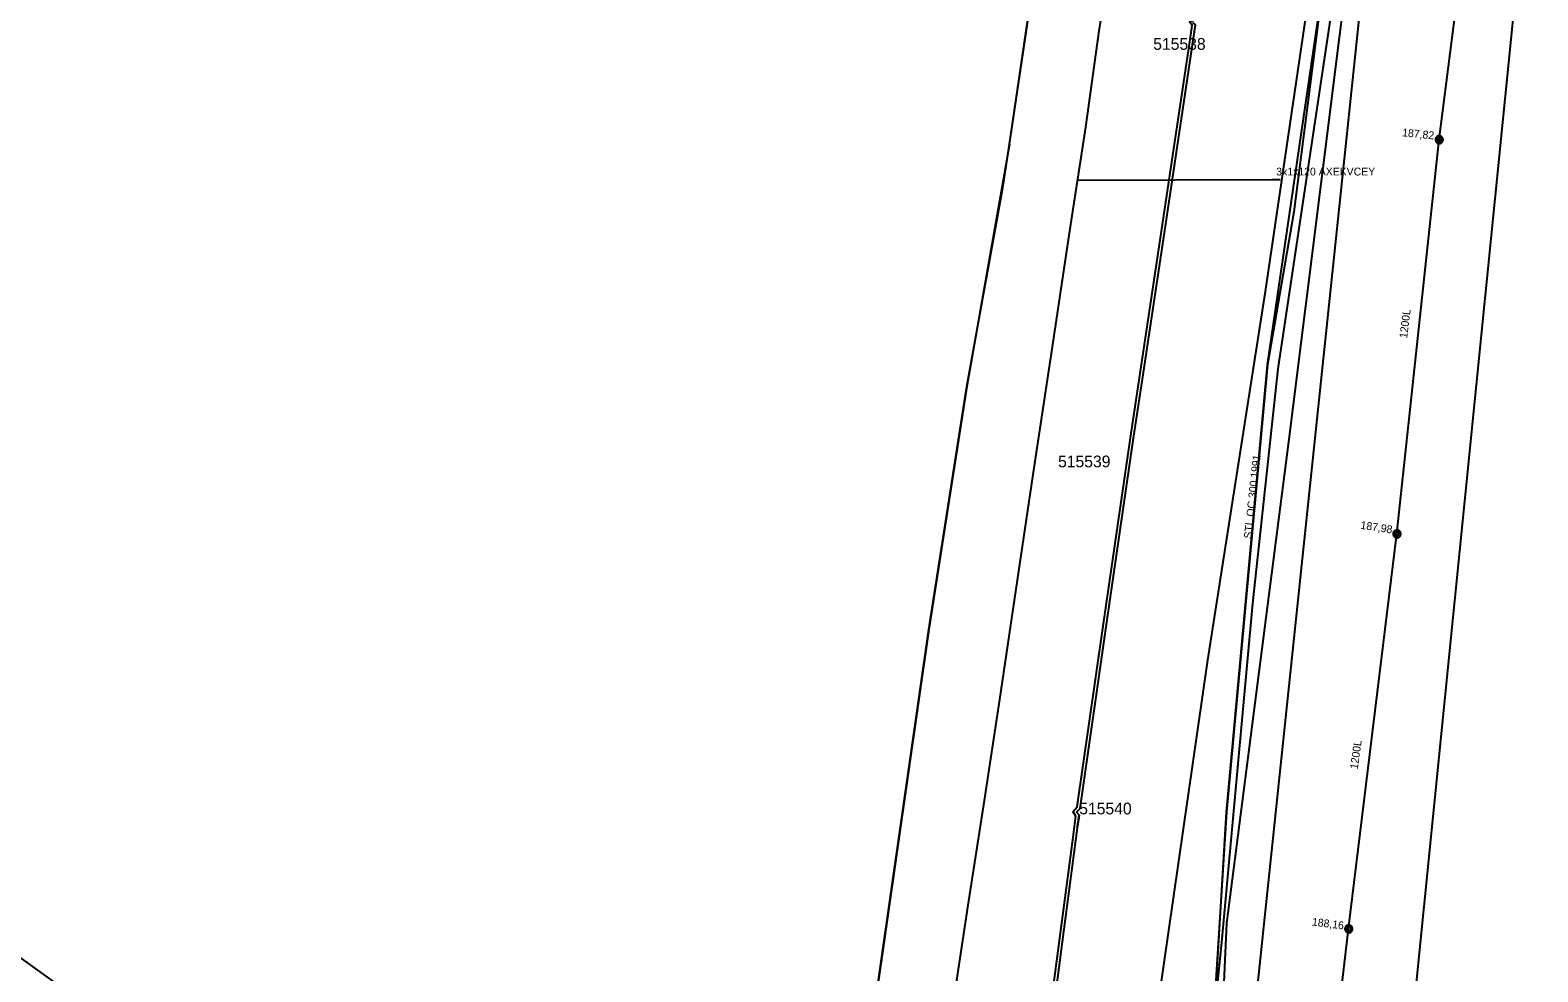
# Model space of a CAD drawing. Extents: x -746464 to -745690, y -1051581 to -1049993.
# Drawn here: x -745980.2 to -745787.6, y -1050780.4 to -1050660.1 of the extents above; entities that cross this region are included whole.
import ezdxf

# ---------------------------------------------------------------- set-up
doc = ezdxf.new("R2010")
doc.units = 0
for name, color, linetype in [('04_CETIN_neprovozovane', 7, 'Continuous'), ('04_CETIN_radiove site', 7, 'Continuous'), ('04_CETIN_sdelovaci_podzem', 7, 'Continuous'), ('45_Eltodo_popisy', 7, 'Continuous'), ('45_Eltodo_vedeni_NN_zemni', 7, 'Continuous'), ('48_Prazs_plynarenska_STL', 7, 'Continuous'), ('48_Prazs_plynarenska_STL_popisy', 7, 'Continuous'), ('51_PVaK_kanal_jednotna_overena poloha_rad', 7, 'Continuous'), ('51_PVaK_kanal_objekty', 7, 'Continuous'), ('51_PVaK_kanal_popisy', 7, 'Continuous'), ('51_PVaK_vodovod_NEPROVOZUJE PVK_neoverene poloha', 7, 'Continuous'), ('55_PREdi_NN', 7, 'Continuous'), ('55_PREdi_VN', 7, 'Continuous'), ('55_PREdi_VN_popisy', 7, 'Continuous'), ('55_PREdi_ZRUSENE_elektro', 7, 'Continuous')]:
    doc.layers.add(name, color=color, linetype=linetype)

msp = doc.modelspace()

# ---------------------------------------------------------------- linework, layer by layer
at = {"layer": '04_CETIN_neprovozovane'}
for points in [[(-745819.43, -1050712.69), (-745808.61, -1050626.4), (-745802.43, -1050581.16)], [(-745824.99, -1050797.35), (-745808.46, -1050640.08), (-745805.54, -1050612.57), (-745804.51, -1050603.63)], [(-745827.33, -1050774.18), (-745819.43, -1050712.69)], [(-745828.07, -1050790.21), (-745827.33, -1050774.18)]]:
    msp.add_lwpolyline(points, dxfattribs=at)
at = {"layer": '04_CETIN_radiove site'}
msp.add_line((-745690.053, -1050986.801), (-746458.107, -1050437.909), dxfattribs=at)
at = {"layer": '04_CETIN_sdelovaci_podzem'}
msp.add_lwpolyline([(-745798.39, -1050529.48), (-745804.32, -1050569.6), (-745807.29, -1050589.25), (-745813.21, -1050629.8), (-745816.05, -1050649.15), (-745817.02, -1050656.79), (-745822.46, -1050693.51), (-745829.82, -1050740.58), (-745836.65, -1050788.06), (-745842.43, -1050837.27), (-745847.37, -1050897.12), (-745848.5, -1050936.02), (-745847.9, -1050962.15), (-745844.68, -1050963.44), (-745846.49, -1050987.64)], dxfattribs=at)
at = {"layer": '45_Eltodo_vedeni_NN_zemni'}
for points in [[(-745839.69, -1050712.5), (-745835.695, -1050685.83), (-745832.074, -1050661.654), (-745831.76, -1050659.558), (-745832.113, -1050659.097), (-745831.66, -1050658.902), (-745829.877, -1050647.146), (-745828.716, -1050639.486), (-745828.095, -1050635.39), (-745824.49, -1050611.62)], [(-745846.56, -1050759.99), (-745846.086, -1050759.508), (-745842.69, -1050736.032), (-745839.294, -1050712.559), (-745838.116, -1050704.691), (-745835.317, -1050686.004), (-745831.339, -1050659.449), (-745831.7, -1050659.16)], [(-745852.83, -1050807.58), (-745850.121, -1050787.015), (-745848.595, -1050775.437), (-745847.024, -1050763.51), (-745846.629, -1050760.51), (-745846.956, -1050759.935), (-745846.974, -1050759.9), (-745846.465, -1050759.331), (-745844.922, -1050748.669), (-745843.125, -1050736.245), (-745839.69, -1050712.5)], [(-745858.2, -1050861.33), (-745856.769, -1050847), (-745856.569, -1050845.01), (-745853.016, -1050809.441), (-745852.663, -1050809.048), (-745852.433, -1050807.632), (-745851.079, -1050797.35), (-745849.724, -1050787.067), (-745848.942, -1050781.131), (-745848.162, -1050775.212), (-745848.126, -1050774.94), (-745846.208, -1050760.38), (-745846.402, -1050761.821), (-745846.208, -1050760.38), (-745846.56, -1050759.99)]]:
    msp.add_lwpolyline(points, dxfattribs=at)
at = {"layer": '48_Prazs_plynarenska_STL'}
msp.add_lwpolyline([(-745812.77, -1050649.64), (-745820.81, -1050703.4), (-745824.07, -1050733.35), (-745827.98, -1050776.17), (-745830.403, -1050800.416)], dxfattribs=at)
at = {"layer": '51_PVaK_kanal_jednotna_overena poloha_rad'}
for p, q in [((-745800.24, -1050674.12), (-745793.76, -1050623.47)), ((-745805.64, -1050724.45), (-745800.24, -1050674.12)), ((-745811.8, -1050774.88), (-745805.64, -1050724.45)), ((-745816.96, -1050818.49), (-745811.8, -1050774.88))]:
    msp.add_line(p, q, dxfattribs=at)
at = {"layer": '51_PVaK_kanal_objekty'}
for points in [[(-745799.71, -1050674.13), (-745799.72, -1050674.08), (-745799.72, -1050674.03), (-745799.74, -1050673.98), (-745799.76, -1050673.93), (-745799.78, -1050673.88), (-745799.81, -1050673.84), (-745799.84, -1050673.8), (-745799.88, -1050673.76), (-745799.92, -1050673.73), (-745799.96, -1050673.7), (-745800.01, -1050673.68), (-745800.06, -1050673.66), (-745800.11, -1050673.64), (-745800.16, -1050673.64), (-745800.21, -1050673.63), (-745800.26, -1050673.64), (-745800.31, -1050673.64), (-745800.36, -1050673.66), (-745800.41, -1050673.68), (-745800.46, -1050673.7), (-745800.5, -1050673.73), (-745800.54, -1050673.76), (-745800.58, -1050673.8), (-745800.61, -1050673.84), (-745800.64, -1050673.88), (-745800.66, -1050673.93), (-745800.68, -1050673.98), (-745800.7, -1050674.03), (-745800.7, -1050674.08), (-745800.71, -1050674.13), (-745800.7, -1050674.18), (-745800.7, -1050674.23), (-745800.68, -1050674.28), (-745800.66, -1050674.33), (-745800.64, -1050674.38), (-745800.61, -1050674.42), (-745800.58, -1050674.46), (-745800.54, -1050674.5), (-745800.5, -1050674.53), (-745800.46, -1050674.56), (-745800.41, -1050674.58), (-745800.36, -1050674.6), (-745800.31, -1050674.62), (-745800.26, -1050674.62), (-745800.21, -1050674.63), (-745800.16, -1050674.62), (-745800.11, -1050674.62), (-745800.06, -1050674.6), (-745800.01, -1050674.58), (-745799.96, -1050674.56), (-745799.92, -1050674.53), (-745799.88, -1050674.5), (-745799.84, -1050674.46), (-745799.81, -1050674.42), (-745799.78, -1050674.38), (-745799.76, -1050674.33), (-745799.74, -1050674.28), (-745799.72, -1050674.23), (-745799.72, -1050674.18), (-745799.71, -1050674.13)], [(-745799.94, -1050674.12), (-745799.94, -1050674.09), (-745799.946, -1050674.06), (-745799.952, -1050674.03), (-745799.964, -1050674), (-745799.982, -1050673.97), (-745800, -1050673.946), (-745800.018, -1050673.922), (-745800.042, -1050673.898), (-745800.066, -1050673.88), (-745800.09, -1050673.862), (-745800.12, -1050673.844), (-745800.15, -1050673.832), (-745800.18, -1050673.826), (-745800.21, -1050673.82), (-745800.24, -1050673.82), (-745800.27, -1050673.82), (-745800.3, -1050673.826), (-745800.33, -1050673.832), (-745800.36, -1050673.844), (-745800.39, -1050673.862), (-745800.414, -1050673.88), (-745800.438, -1050673.898), (-745800.462, -1050673.922), (-745800.48, -1050673.946), (-745800.498, -1050673.97), (-745800.516, -1050674), (-745800.528, -1050674.03), (-745800.534, -1050674.06), (-745800.54, -1050674.09), (-745800.54, -1050674.12), (-745800.54, -1050674.15), (-745800.534, -1050674.18), (-745800.528, -1050674.21), (-745800.516, -1050674.24), (-745800.498, -1050674.27), (-745800.48, -1050674.294), (-745800.462, -1050674.318), (-745800.438, -1050674.342), (-745800.414, -1050674.36), (-745800.39, -1050674.378), (-745800.36, -1050674.396), (-745800.33, -1050674.408), (-745800.3, -1050674.414), (-745800.27, -1050674.42), (-745800.24, -1050674.42), (-745800.21, -1050674.42), (-745800.18, -1050674.414), (-745800.15, -1050674.408), (-745800.12, -1050674.396), (-745800.09, -1050674.378), (-745800.066, -1050674.36), (-745800.042, -1050674.342), (-745800.018, -1050674.318), (-745800, -1050674.294), (-745799.982, -1050674.27), (-745799.964, -1050674.24), (-745799.952, -1050674.21), (-745799.946, -1050674.18), (-745799.94, -1050674.15), (-745799.94, -1050674.12)], [(-745805.11, -1050724.46), (-745805.12, -1050724.41), (-745805.12, -1050724.36), (-745805.14, -1050724.31), (-745805.16, -1050724.26), (-745805.18, -1050724.21), (-745805.21, -1050724.17), (-745805.24, -1050724.13), (-745805.28, -1050724.09), (-745805.32, -1050724.06), (-745805.36, -1050724.03), (-745805.41, -1050724.01), (-745805.46, -1050723.99), (-745805.51, -1050723.97), (-745805.56, -1050723.97), (-745805.61, -1050723.96), (-745805.66, -1050723.97), (-745805.71, -1050723.97), (-745805.76, -1050723.99), (-745805.81, -1050724.01), (-745805.86, -1050724.03), (-745805.9, -1050724.06), (-745805.94, -1050724.09), (-745805.98, -1050724.13), (-745806.01, -1050724.17), (-745806.04, -1050724.21), (-745806.06, -1050724.26), (-745806.08, -1050724.31), (-745806.1, -1050724.36), (-745806.1, -1050724.41), (-745806.11, -1050724.46), (-745806.1, -1050724.51), (-745806.1, -1050724.56), (-745806.08, -1050724.61), (-745806.06, -1050724.66), (-745806.04, -1050724.71), (-745806.01, -1050724.75), (-745805.98, -1050724.79), (-745805.94, -1050724.83), (-745805.9, -1050724.86), (-745805.86, -1050724.89), (-745805.81, -1050724.91), (-745805.76, -1050724.93), (-745805.71, -1050724.95), (-745805.66, -1050724.95), (-745805.61, -1050724.96), (-745805.56, -1050724.95), (-745805.51, -1050724.95), (-745805.46, -1050724.93), (-745805.41, -1050724.91), (-745805.36, -1050724.89), (-745805.32, -1050724.86), (-745805.28, -1050724.83), (-745805.24, -1050724.79), (-745805.21, -1050724.75), (-745805.18, -1050724.71), (-745805.16, -1050724.66), (-745805.14, -1050724.61), (-745805.12, -1050724.56), (-745805.12, -1050724.51), (-745805.11, -1050724.46)], [(-745805.34, -1050724.45), (-745805.34, -1050724.42), (-745805.346, -1050724.39), (-745805.352, -1050724.36), (-745805.364, -1050724.33), (-745805.382, -1050724.3), (-745805.4, -1050724.276), (-745805.418, -1050724.252), (-745805.442, -1050724.228), (-745805.466, -1050724.21), (-745805.49, -1050724.192), (-745805.52, -1050724.174), (-745805.55, -1050724.162), (-745805.58, -1050724.156), (-745805.61, -1050724.15), (-745805.64, -1050724.15), (-745805.67, -1050724.15), (-745805.7, -1050724.156), (-745805.73, -1050724.162), (-745805.76, -1050724.174), (-745805.79, -1050724.192), (-745805.814, -1050724.21), (-745805.838, -1050724.228), (-745805.862, -1050724.252), (-745805.88, -1050724.276), (-745805.898, -1050724.3), (-745805.916, -1050724.33), (-745805.928, -1050724.36), (-745805.934, -1050724.39), (-745805.94, -1050724.42), (-745805.94, -1050724.45), (-745805.94, -1050724.48), (-745805.934, -1050724.51), (-745805.928, -1050724.54), (-745805.916, -1050724.57), (-745805.898, -1050724.6), (-745805.88, -1050724.624), (-745805.862, -1050724.648), (-745805.838, -1050724.672), (-745805.814, -1050724.69), (-745805.79, -1050724.708), (-745805.76, -1050724.726), (-745805.73, -1050724.738), (-745805.7, -1050724.744), (-745805.67, -1050724.75), (-745805.64, -1050724.75), (-745805.61, -1050724.75), (-745805.58, -1050724.744), (-745805.55, -1050724.738), (-745805.52, -1050724.726), (-745805.49, -1050724.708), (-745805.466, -1050724.69), (-745805.442, -1050724.672), (-745805.418, -1050724.648), (-745805.4, -1050724.624), (-745805.382, -1050724.6), (-745805.364, -1050724.57), (-745805.352, -1050724.54), (-745805.346, -1050724.51), (-745805.34, -1050724.48), (-745805.34, -1050724.45)], [(-745811.27, -1050774.89), (-745811.28, -1050774.84), (-745811.28, -1050774.79), (-745811.3, -1050774.74), (-745811.32, -1050774.69), (-745811.34, -1050774.64), (-745811.37, -1050774.6), (-745811.4, -1050774.56), (-745811.44, -1050774.52), (-745811.48, -1050774.49), (-745811.52, -1050774.46), (-745811.57, -1050774.44), (-745811.62, -1050774.42), (-745811.67, -1050774.4), (-745811.72, -1050774.4), (-745811.77, -1050774.39), (-745811.82, -1050774.4), (-745811.87, -1050774.4), (-745811.92, -1050774.42), (-745811.97, -1050774.44), (-745812.02, -1050774.46), (-745812.06, -1050774.49), (-745812.1, -1050774.52), (-745812.14, -1050774.56), (-745812.17, -1050774.6), (-745812.2, -1050774.64), (-745812.22, -1050774.69), (-745812.24, -1050774.74), (-745812.26, -1050774.79), (-745812.26, -1050774.84), (-745812.27, -1050774.89), (-745812.26, -1050774.94), (-745812.26, -1050774.99), (-745812.24, -1050775.04), (-745812.22, -1050775.09), (-745812.2, -1050775.14), (-745812.17, -1050775.18), (-745812.14, -1050775.22), (-745812.1, -1050775.26), (-745812.06, -1050775.29), (-745812.02, -1050775.32), (-745811.97, -1050775.34), (-745811.92, -1050775.36), (-745811.87, -1050775.38), (-745811.82, -1050775.38), (-745811.77, -1050775.39), (-745811.72, -1050775.38), (-745811.67, -1050775.38), (-745811.62, -1050775.36), (-745811.57, -1050775.34), (-745811.52, -1050775.32), (-745811.48, -1050775.29), (-745811.44, -1050775.26), (-745811.4, -1050775.22), (-745811.37, -1050775.18), (-745811.34, -1050775.14), (-745811.32, -1050775.09), (-745811.3, -1050775.04), (-745811.28, -1050774.99), (-745811.28, -1050774.94), (-745811.27, -1050774.89)], [(-745811.5, -1050774.88), (-745811.5, -1050774.85), (-745811.506, -1050774.82), (-745811.512, -1050774.79), (-745811.524, -1050774.76), (-745811.542, -1050774.73), (-745811.56, -1050774.706), (-745811.578, -1050774.682), (-745811.602, -1050774.658), (-745811.626, -1050774.64), (-745811.65, -1050774.622), (-745811.68, -1050774.604), (-745811.71, -1050774.592), (-745811.74, -1050774.586), (-745811.77, -1050774.58), (-745811.8, -1050774.58), (-745811.83, -1050774.58), (-745811.86, -1050774.586), (-745811.89, -1050774.592), (-745811.92, -1050774.604), (-745811.95, -1050774.622), (-745811.974, -1050774.64), (-745811.998, -1050774.658), (-745812.022, -1050774.682), (-745812.04, -1050774.706), (-745812.058, -1050774.73), (-745812.076, -1050774.76), (-745812.088, -1050774.79), (-745812.094, -1050774.82), (-745812.1, -1050774.85), (-745812.1, -1050774.88), (-745812.1, -1050774.91), (-745812.094, -1050774.94), (-745812.088, -1050774.97), (-745812.076, -1050775), (-745812.058, -1050775.03), (-745812.04, -1050775.054), (-745812.022, -1050775.078), (-745811.998, -1050775.102), (-745811.974, -1050775.12), (-745811.95, -1050775.138), (-745811.92, -1050775.156), (-745811.89, -1050775.168), (-745811.86, -1050775.174), (-745811.83, -1050775.18), (-745811.8, -1050775.18), (-745811.77, -1050775.18), (-745811.74, -1050775.174), (-745811.71, -1050775.168), (-745811.68, -1050775.156), (-745811.65, -1050775.138), (-745811.626, -1050775.12), (-745811.602, -1050775.102), (-745811.578, -1050775.078), (-745811.56, -1050775.054), (-745811.542, -1050775.03), (-745811.524, -1050775), (-745811.512, -1050774.97), (-745811.506, -1050774.94), (-745811.5, -1050774.91), (-745811.5, -1050774.88)]]:
    msp.add_lwpolyline(points, dxfattribs=at)
at = {"layer": '51_PVaK_vodovod_NEPROVOZUJE PVK_neoverene poloha'}
msp.add_line((-745828.479, -1051034.728), (-745784.302, -1050594.304), dxfattribs=at)
at = {"layer": '55_PREdi_NN'}
for points in [[(-745836.931, -1050817.668), (-745836.324, -1050816.464), (-745830.778, -1050816.886), (-745827.386, -1050759.99), (-745822.137, -1050702.889), (-745815.492, -1050657.507), (-745814.201, -1050647.382), (-745837.743, -1050644.622), (-745844.217, -1050648.308), (-745855.524, -1050644.404), (-745855.787, -1050644.26), (-745855.941, -1050644.04), (-745855.971, -1050643.649), (-745855.783, -1050643.337), (-745855.387, -1050643.182), (-745855.006, -1050643.158), (-745854.396, -1050643.244), (-745840.902, -1050645.172), (-745840.316, -1050641.071)], [(-745854.403, -1050643.244), (-745855.633, -1050643.226), (-745855.524, -1050644.404), (-745844.217, -1050648.308), (-745837.743, -1050644.622), (-745814.201, -1050647.382), (-745818.785, -1050683.329), (-745822.137, -1050702.889), (-745827.386, -1050759.99), (-745831.018, -1050816.98), (-745836.308, -1050816.415), (-745836.441, -1050817.331)]]:
    msp.add_lwpolyline(points, dxfattribs=at)
at = {"layer": '55_PREdi_VN'}
for points in [[(-745840.1, -1050635.64), (-745840.69, -1050640.38), (-745840.9, -1050641.66), (-745841.44, -1050646.31), (-745843.69, -1050660.25), (-745845.38, -1050672.52), (-745847.47, -1050686.08), (-745849.64, -1050700.58), (-745851.98, -1050716.01), (-745854.27, -1050731.54), (-745856.39, -1050745.6), (-745858.35, -1050758.5), (-745860.4, -1050771.86), (-745862.47, -1050785.39)], [(-745841.44, -1050646.31), (-745843.69, -1050660.25), (-745845.38, -1050672.52), (-745847.47, -1050686.08), (-745849.64, -1050700.58), (-745851.98, -1050716.01), (-745854.27, -1050731.54), (-745856.39, -1050745.6), (-745858.35, -1050758.5), (-745860.4, -1050771.86), (-745862.47, -1050785.39)], [(-745855.096, -1050674.719), (-745860.553, -1050705.66), (-745865.414, -1050736.68), (-745874.863, -1050802.491), (-745878.253, -1050827.61)]]:
    msp.add_lwpolyline(points, dxfattribs=at)
at = {"layer": '55_PREdi_VN_popisy'}
msp.add_lwpolyline([(-745846.425, -1050679.3), (-745821.53, -1050679.2), (-745820.53, -1050679.2)], dxfattribs=at)
at = {"layer": '55_PREdi_ZRUSENE_elektro'}
for points in [[(-745855.096, -1050674.719), (-745850.89, -1050646.004), (-745850.333, -1050642.652), (-745844.55, -1050638.192), (-745835.935, -1050580.806), (-745836.867, -1050576.864), (-745837.114, -1050574.809)], [(-745879.041, -1050832.177), (-745878.253, -1050827.61), (-745874.863, -1050802.491), (-745870.138, -1050769.586), (-745865.414, -1050736.68), (-745860.553, -1050705.66), (-745855.956, -1050680.259), (-745855.096, -1050674.719), (-745850.681, -1050644.993), (-745850.333, -1050642.652), (-745844.55, -1050638.192), (-745843.911, -1050632.622)]]:
    msp.add_lwpolyline(points, dxfattribs=at)

# ---------------------------------------------------------------- texts
at = {"layer": '45_Eltodo_popisy'}
for s, p in [('515538', (-745836.742, -1050662.658)), ('515539', (-745848.898, -1050715.962)), ('515540', (-745846.189, -1050760.274))]:
    msp.add_text(s, height=1.5, dxfattribs=at).set_placement(p)
at = {"layer": '48_Prazs_plynarenska_STL_popisy'}
msp.add_text('STL OC 300 1991', height=1, rotation=83.78792, dxfattribs=at).set_placement((-745824.179, -1050725.111))
at = {"layer": '51_PVaK_kanal_popisy'}
for s, rotation, p in [('187,82', 354.30369, (-745804.983, -1050673.689)), ('1200L', 82.87621, (-745804.318, -1050699.522)), ('187,98', 351.40621, (-745810.318, -1050723.8)), ('1200L', 82.03654, (-745810.625, -1050754.552)), ('188,16', 352.62456, (-745816.51, -1050774.449))]:
    msp.add_text(s, height=1, rotation=rotation, dxfattribs=at).set_placement(p)
at = {"layer": '55_PREdi_VN_popisy'}
msp.add_text('3x1x120 AXEKVCEY', height=1, dxfattribs=at).set_placement((-745821.03, -1050678.7))

doc.saveas('drawing.dxf')
